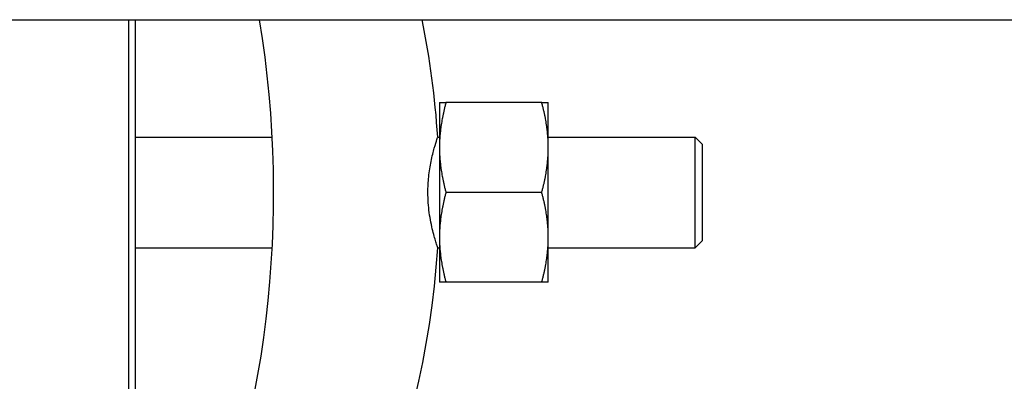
# Model space of a CAD drawing. Header units: inches. Extents: x 24 to 1128, y -94 to 748.
# Tile 456 of 573: x 743.06 to 751.97, y 268.6 to 271.88. Entities that reach past the tile are written whole.
import ezdxf

# ---------------------------------------------------------------- set-up
doc = ezdxf.new("R2010")
doc.units = ezdxf.units.IN
doc.header["$LTSCALE"] = 32
doc.header["$MEASUREMENT"] = 0
doc.layers.add('Visible (ANSI)', color=7, linetype='Continuous', lineweight=30)

msp = doc.modelspace()

# ---------------------------------------------------------------- linework, layer by layer
at = {"layer": 'Visible (ANSI)'}
for p, q in [((737.21339, 271.87612), (773.71339, 271.87612)), ((744.04927, 271.87612), (744.04927, 270.31362)), ((744.11177, 270.31362), (744.11177, 271.87612)), ((746.86177, 271.12612), (746.86177, 270.71987)), ((747.78716, 271.12612), (746.92038, 271.12612)), ((747.84577, 270.71987), (747.84577, 271.12612)), ((744.11177, 270.81362), (745.34881, 270.81362)), ((746.84585, 270.81362), (746.86177, 270.81362)), ((747.84577, 270.81362), (749.17427, 270.81362)), ((749.23677, 270.75112), (749.17427, 270.81362)), ((749.17427, 269.81362), (749.17427, 270.81362)), ((746.86177, 270.71987), (746.86177, 269.90737)), ((747.84577, 269.90737), (747.84577, 270.71987)), ((749.23677, 270.75112), (749.23677, 269.87612)), ((744.04927, 270.31362), (744.04927, 262.31362)), ((744.11177, 262.37612), (744.11177, 270.31362)), ((747.78716, 270.31362), (746.92038, 270.31362)), ((746.86177, 269.90737), (746.86177, 269.50112)), ((747.84577, 269.50112), (747.84577, 269.90737)), ((749.23677, 269.87612), (749.17427, 269.81362)), ((744.11177, 269.81362), (745.34881, 269.81362)), ((746.84585, 269.81362), (746.86177, 269.81362)), ((747.84577, 269.81362), (749.17427, 269.81362)), ((747.78716, 269.50112), (746.92038, 269.50112))]:
    msp.add_line(p, q, dxfattribs=at)
for centre, radius, start, end in [((735.71177, 270.31362), 9.65, 337.058941, 9.318189), ((738.99927, 270.31362), 7.8625, 3.646071, 11.462594), ((738.99927, 270.31362), 7.8625, 315.882405, 356.353929)]:
    msp.add_arc(centre, radius, start, end, dxfattribs=at)
for points in [[(746.86177, 271.12612), (746.86177, 271.12612), (746.92038, 271.12612)], [(746.92038, 271.12612), (746.86177, 270.90842), (746.86177, 270.71987)], [(747.84577, 270.71987), (747.84577, 270.90842), (747.78716, 271.12612)], [(747.78716, 271.12612), (747.84577, 271.12612), (747.84577, 271.12612)], [(746.86177, 270.71987), (746.86177, 270.53133), (746.92038, 270.31362)], [(747.78716, 270.31362), (747.84577, 270.53133), (747.84577, 270.71987)], [(746.92038, 270.31362), (746.86177, 270.09592), (746.86177, 269.90737)], [(747.84577, 269.90737), (747.84577, 270.09592), (747.78716, 270.31362)], [(746.86177, 269.90737), (746.86177, 269.71883), (746.92038, 269.50112)], [(747.78716, 269.50112), (747.84577, 269.71883), (747.84577, 269.90737)], [(746.92038, 269.50112), (746.86177, 269.50112), (746.86177, 269.50112)], [(747.84577, 269.50112), (747.84577, 269.50112), (747.78716, 269.50112)]]:
    msp.add_rational_spline(points, [1, 1.0379548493, 1], degree=2, dxfattribs=at)
for points, knots in [([(746.75741, 270.31362), (746.75741, 270.36128), (746.76, 270.40849), (746.76988, 270.50395), (746.77752, 270.55107), (746.79549, 270.64018), (746.80588, 270.68097), (746.82485, 270.74886), (746.83323, 270.7752), (746.84139, 270.8003), (746.84337, 270.80621), (746.84539, 270.81226), (746.84583, 270.81356), (746.84585, 270.81362), (746.84585, 270.81362), (746.84585, 270.81362)], [-8.0628588, -8.0628588, -8.0628588, -8.0628588, -7.6997036, -7.6997036, -7.3009728, -7.3009728, -6.8679199, -6.8679199, -6.4231307, -6.4231307, -6.2064676, -6.2064676, -6.0521412, -6.0521412, -6.0480485, -6.0480485, -6.0480485, -6.0480485]), ([(746.84585, 269.81362), (746.84585, 269.81362), (746.84576, 269.8139), (746.84514, 269.81574), (746.84419, 269.81858), (746.84031, 269.83024), (746.83651, 269.84179), (746.82347, 269.88352), (746.81239, 269.92067), (746.78953, 270.0137), (746.77795, 270.06958), (746.76196, 270.18907), (746.75741, 270.25085), (746.75741, 270.31362)], [-2.0166252, -2.0166252, -2.0166252, -2.0166252, -1.9437901, -1.9437901, -1.7709738, -1.7709738, -1.4795789, -1.4795789, -0.9863232, -0.9863232, -0.4783155, -0.4783155, 0, 0, 0, 0])]:
    msp.add_open_spline(points, degree=3, knots=knots, dxfattribs=at)

doc.saveas('drawing.dxf')
